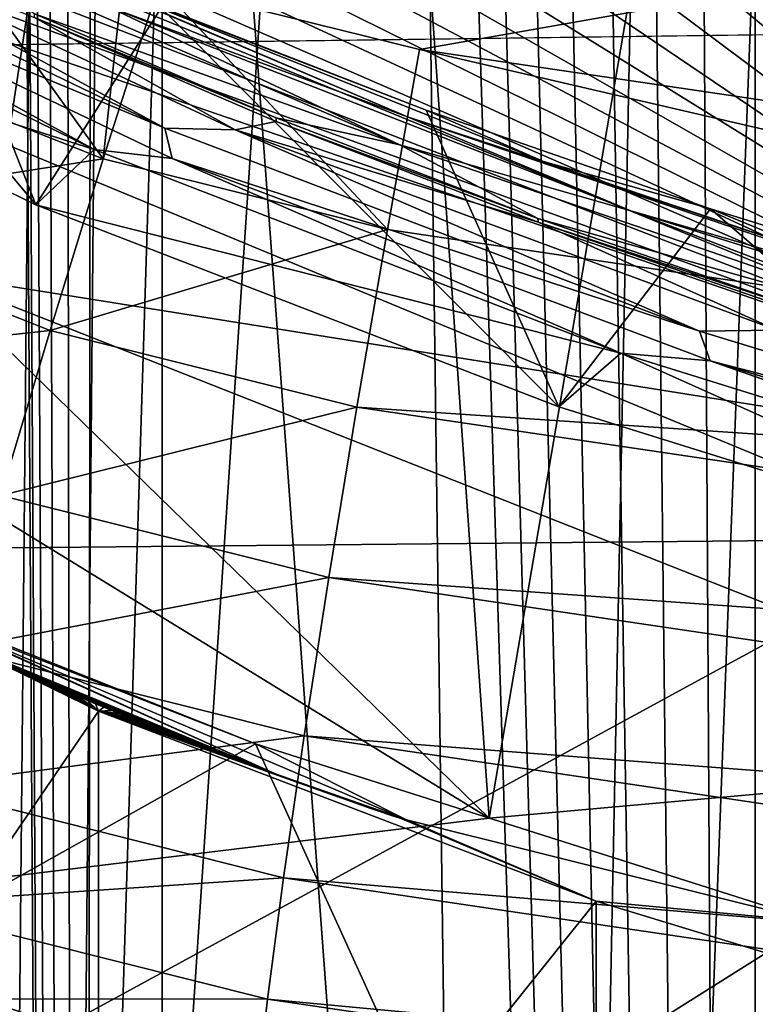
# Model space of a CAD drawing. Header units: metres. Extents: x -24 to 24, y -69 to 184.
# Tile 363 of 656: x -9.73 to -8.72, y 123.95 to 125.3. Entities that reach past the tile are written whole.
import ezdxf

# ---------------------------------------------------------------- set-up
doc = ezdxf.new("R2010")
doc.units = ezdxf.units.M
for name, color, linetype in [('1252', 7, 'CONTINUOUS'), ('1772', 7, 'CONTINUOUS'), ('1880', 7, 'CONTINUOUS'), ('2529', 7, 'CONTINUOUS'), ('3485', 7, 'CONTINUOUS'), ('367', 7, 'CONTINUOUS'), ('369', 7, 'CONTINUOUS'), ('371', 7, 'CONTINUOUS'), ('373', 7, 'CONTINUOUS'), ('3894', 7, 'CONTINUOUS'), ('3979', 7, 'CONTINUOUS'), ('407', 7, 'CONTINUOUS'), ('417', 2, 'CONTINUOUS'), ('418', 3, 'CONTINUOUS'), ('419', 2, 'CONTINUOUS'), ('427', 2, 'CONTINUOUS'), ('434', 7, 'CONTINUOUS'), ('472', 7, 'CONTINUOUS'), ('488', 7, 'CONTINUOUS'), ('489', 7, 'CONTINUOUS'), ('554', 2, 'CONTINUOUS'), ('563', 2, 'CONTINUOUS'), ('798', 7, 'CONTINUOUS')]:
    doc.layers.add(name, color=color, linetype=linetype)

msp = doc.modelspace()

# ---------------------------------------------------------------- linework, layer by layer
at = {"layer": '1252'}
for points in [[(-9.623876, 125.119236, 216.238977), (-10.309055, 125.338994, 217.222463), (-10.230936, 125.41733, 217.280962)], [(-9.704029, 125.043509, 216.189091), (-10.309055, 125.338994, 217.222463), (-9.623876, 125.119236, 216.238977)], [(-8.902372, 124.839957, 215.266849), (-9.704029, 125.043509, 216.189091), (-9.623876, 125.119236, 216.238977)], [(-8.987434, 124.76648, 215.224285), (-9.704029, 125.043509, 216.189091), (-8.902372, 124.839957, 215.266849)], [(-8.167619, 124.51112, 214.339221), (-8.987434, 124.76648, 215.224285), (-8.902372, 124.839957, 215.266849)], [(-8.076561, 124.58325, 214.377754), (-8.167619, 124.51112, 214.339221), (-8.902372, 124.839957, 215.266849)]]:
    msp.add_3dface(points, dxfattribs=at)
at = {"layer": '1772'}
for points in [[(-9.719305, 125.387133, 216.325727), (-9.169259, 125.172823, 215.357537), (-9.008404, 125.102929, 215.335887)], [(-9.53242, 125.313003, 215.845729), (-9.169259, 125.172823, 215.357537), (-9.719305, 125.387133, 216.325727)], [(-9.169259, 125.172823, 215.357537), (-8.77933, 125.03808, 214.88938), (-9.008404, 125.102929, 215.335887)], [(-9.008404, 125.102929, 215.335887), (-8.77933, 125.03808, 214.88938), (-8.611962, 124.968991, 214.871066)], [(-8.77933, 125.03808, 214.88938), (-8.363272, 124.908996, 214.442029), (-8.611962, 124.968991, 214.871066)], [(-9.40321, 124.304999, 215.650299), (-9.195886, 124.200992, 215.83527), (-9.878555, 124.49025, 216.843819)], [(-9.758298, 124.446166, 216.154924), (-9.40321, 124.304999, 215.650299), (-9.878555, 124.49025, 216.843819)]]:
    msp.add_3dface(points, dxfattribs=at)
at = {"layer": '1880'}
for points in [[(-9.875096, 125.454111, 216.635031), (-9.194817, 125.163792, 215.622815), (-9.607645, 125.315763, 216.253341)], [(-9.875096, 125.454111, 216.635031), (-9.719305, 125.387133, 216.325727), (-9.194817, 125.163792, 215.622815)], [(-9.876063, 125.415646, 216.720375), (-9.205272, 125.125764, 215.709662), (-9.70602, 125.305139, 216.45671)], [(-9.876063, 125.415646, 216.720375), (-9.607645, 125.315763, 216.253341), (-9.205272, 125.125764, 215.709662)], [(-9.719305, 125.387133, 216.325727), (-9.008404, 125.102929, 215.335887), (-9.194817, 125.163792, 215.622815)], [(-9.70602, 125.305139, 216.45671), (-9.205272, 125.125764, 215.709662), (-9.374843, 125.162393, 215.959046)], [(-9.607645, 125.315763, 216.253341), (-8.888624, 125.035183, 215.276872), (-9.205272, 125.125764, 215.709662)], [(-9.607645, 125.315763, 216.253341), (-9.194817, 125.163792, 215.622815), (-8.888624, 125.035183, 215.276872)], [(-9.374843, 125.162393, 215.959046), (-9.205272, 125.125764, 215.709662), (-9.016152, 125.024552, 215.479534)], [(-9.194817, 125.163792, 215.622815), (-8.407864, 124.896249, 214.694332), (-8.888624, 125.035183, 215.276872)], [(-9.194817, 125.163792, 215.622815), (-8.611962, 124.968991, 214.871066), (-8.407864, 124.896249, 214.694332)], [(-9.008404, 125.102929, 215.335887), (-8.611962, 124.968991, 214.871066), (-9.194817, 125.163792, 215.622815)], [(-9.205272, 125.125764, 215.709662), (-8.427821, 124.858244, 214.781206), (-9.016152, 125.024552, 215.479534)], [(-9.205272, 125.125764, 215.709662), (-8.888624, 125.035183, 215.276872), (-8.427821, 124.858244, 214.781206)], [(-8.888624, 125.035183, 215.276872), (-8.069672, 124.778822, 214.389099), (-8.427821, 124.858244, 214.781206)], [(-8.888624, 125.035183, 215.276872), (-8.407864, 124.896249, 214.694332), (-8.069672, 124.778822, 214.389099)], [(-9.016152, 125.024552, 215.479534), (-8.427821, 124.858244, 214.781206), (-8.631001, 124.892014, 215.019557)], [(-9.878555, 124.49025, 216.843819), (-9.373703, 124.26296, 216.126312), (-10.02534, 124.558162, 217.156639)], [(-9.373703, 124.26296, 216.126312), (-9.903188, 124.482144, 216.992224), (-10.02534, 124.558162, 217.156639)], [(-9.373703, 124.26296, 216.126312), (-9.898466, 124.479966, 216.983807), (-9.903188, 124.482144, 216.992224)], [(-9.195886, 124.200992, 215.83527), (-9.373703, 124.26296, 216.126312), (-9.878555, 124.49025, 216.843819)], [(-9.373703, 124.26296, 216.126312), (-9.880487, 124.471713, 216.951895), (-9.898466, 124.479966, 216.983807)], [(-9.373703, 124.26296, 216.126312), (-9.862919, 124.463711, 216.920928), (-9.880487, 124.471713, 216.951895)], [(-9.373703, 124.26296, 216.126312), (-9.8458, 124.455973, 216.890952), (-9.862919, 124.463711, 216.920928)], [(-9.373703, 124.26296, 216.126312), (-9.829098, 124.448479, 216.86189), (-9.8458, 124.455973, 216.890952)], [(-9.373703, 124.26296, 216.126312), (-9.812779, 124.441209, 216.833672), (-9.829098, 124.448479, 216.86189)], [(-9.373703, 124.26296, 216.126312), (-9.796879, 124.434174, 216.806338), (-9.812779, 124.441209, 216.833672)], [(-9.373703, 124.26296, 216.126312), (-9.781367, 124.427357, 216.779825), (-9.796879, 124.434174, 216.806338)], [(-9.373703, 124.26296, 216.126312), (-9.766214, 124.420741, 216.754067), (-9.781367, 124.427357, 216.779825)], [(-9.373703, 124.26296, 216.126312), (-9.75145, 124.414335, 216.729101), (-9.766214, 124.420741, 216.754067)], [(-9.373703, 124.26296, 216.126312), (-9.737048, 124.408124, 216.704871), (-9.75145, 124.414335, 216.729101)], [(-9.373703, 124.26296, 216.126312), (-9.722981, 124.402094, 216.68132), (-9.737048, 124.408124, 216.704871)], [(-9.373703, 124.26296, 216.126312), (-9.709275, 124.396252, 216.658479), (-9.722981, 124.402094, 216.68132)], [(-9.373703, 124.26296, 216.126312), (-9.695906, 124.390586, 216.636302), (-9.709275, 124.396252, 216.658479)], [(-9.373703, 124.26296, 216.126312), (-9.682849, 124.385082, 216.614737), (-9.695906, 124.390586, 216.636302)], [(-9.373703, 124.26296, 216.126312), (-9.670126, 124.379748, 216.593809), (-9.682849, 124.385082, 216.614737)], [(-9.373703, 124.26296, 216.126312), (-9.657718, 124.374572, 216.573482), (-9.670126, 124.379748, 216.593809)], [(-9.373703, 124.26296, 216.126312), (-9.6456, 124.369543, 216.553707), (-9.657718, 124.374572, 216.573482)], [(-9.373703, 124.26296, 216.126312), (-9.633792, 124.364665, 216.534507), (-9.6456, 124.369543, 216.553707)], [(-9.373703, 124.26296, 216.126312), (-9.622276, 124.359932, 216.51585), (-9.633792, 124.364665, 216.534507)], [(-9.373703, 124.26296, 216.126312), (-9.611031, 124.35533, 216.497694), (-9.622276, 124.359932, 216.51585)], [(-9.373703, 124.26296, 216.126312), (-9.600072, 124.350866, 216.480057), (-9.611031, 124.35533, 216.497694)], [(-9.373703, 124.26296, 216.126312), (-9.589385, 124.346533, 216.462914), (-9.600072, 124.350866, 216.480057)], [(-9.373703, 124.26296, 216.126312), (-9.57895, 124.342318, 216.446224), (-9.589385, 124.346533, 216.462914)], [(-9.373703, 124.26296, 216.126312), (-9.56878, 124.338229, 216.430005), (-9.57895, 124.342318, 216.446224)], [(-9.373703, 124.26296, 216.126312), (-9.558864, 124.334257, 216.414234), (-9.56878, 124.338229, 216.430005)], [(-9.373703, 124.26296, 216.126312), (-9.549181, 124.330394, 216.398877), (-9.558864, 124.334257, 216.414234)], [(-9.373703, 124.26296, 216.126312), (-9.539744, 124.326644, 216.383947), (-9.549181, 124.330394, 216.398877)], [(-9.373703, 124.26296, 216.126312), (-9.530544, 124.323001, 216.369425), (-9.539744, 124.326644, 216.383947)], [(-9.373703, 124.26296, 216.126312), (-9.52156, 124.319457, 216.35528), (-9.530544, 124.323001, 216.369425)], [(-9.373703, 124.26296, 216.126312), (-9.512804, 124.316016, 216.341524), (-9.52156, 124.319457, 216.35528)], [(-9.373703, 124.26296, 216.126312), (-9.504268, 124.312672, 216.328141), (-9.512804, 124.316016, 216.341524)], [(-9.373703, 124.26296, 216.126312), (-9.495934, 124.309419, 216.315101), (-9.504268, 124.312672, 216.328141)], [(-9.373703, 124.26296, 216.126312), (-9.487811, 124.306259, 216.302416), (-9.495934, 124.309419, 216.315101)], [(-9.373703, 124.26296, 216.126312), (-9.479892, 124.303188, 216.290072), (-9.487811, 124.306259, 216.302416)], [(-9.373703, 124.26296, 216.126312), (-9.472161, 124.300199, 216.278042), (-9.479892, 124.303188, 216.290072)], [(-9.373703, 124.26296, 216.126312), (-9.464626, 124.297295, 216.266335), (-9.472161, 124.300199, 216.278042)], [(-9.373703, 124.26296, 216.126312), (-9.457281, 124.294473, 216.254942), (-9.464626, 124.297295, 216.266335)], [(-9.373703, 124.26296, 216.126312), (-9.45011, 124.291726, 216.243836), (-9.457281, 124.294473, 216.254942)], [(-9.373703, 124.26296, 216.126312), (-9.443121, 124.289057, 216.233025), (-9.45011, 124.291726, 216.243836)], [(-9.373703, 124.26296, 216.126312), (-9.436309, 124.286462, 216.222501), (-9.443121, 124.289057, 216.233025)], [(-9.373703, 124.26296, 216.126312), (-9.429659, 124.283936, 216.212241), (-9.436309, 124.286462, 216.222501)], [(-9.373703, 124.26296, 216.126312), (-9.423176, 124.281481, 216.202251), (-9.429659, 124.283936, 216.212241)], [(-9.373703, 124.26296, 216.126312), (-9.416859, 124.279094, 216.192525), (-9.423176, 124.281481, 216.202251)], [(-9.373703, 124.26296, 216.126312), (-9.410692, 124.276771, 216.183041), (-9.416859, 124.279094, 216.192525)], [(-9.373703, 124.26296, 216.126312), (-9.376802, 124.264109, 216.131057), (-9.410692, 124.276771, 216.183041)], [(-9.376802, 124.264109, 216.131057), (-9.382102, 124.266077, 216.139172), (-9.410692, 124.276771, 216.183041)], [(-9.382102, 124.266077, 216.139172), (-9.387533, 124.268098, 216.147494), (-9.410692, 124.276771, 216.183041)], [(-9.387533, 124.268098, 216.147494), (-9.393106, 124.270177, 216.156039), (-9.410692, 124.276771, 216.183041)], [(-9.393106, 124.270177, 216.156039), (-9.398823, 124.272315, 216.16481), (-9.410692, 124.276771, 216.183041)], [(-9.404681, 124.274512, 216.173805), (-9.410692, 124.276771, 216.183041), (-9.398823, 124.272315, 216.16481)], [(-9.195886, 124.200992, 215.83527), (-9.371636, 124.262194, 216.123149), (-9.373703, 124.26296, 216.126312)], [(-9.195886, 124.200992, 215.83527), (-9.366603, 124.260334, 216.115448), (-9.371636, 124.262194, 216.123149)], [(-9.195886, 124.200992, 215.83527), (-9.361693, 124.258522, 216.107937), (-9.366603, 124.260334, 216.115448)], [(-9.195886, 124.200992, 215.83527), (-9.356907, 124.256761, 216.100618), (-9.361693, 124.258522, 216.107937)], [(-9.195886, 124.200992, 215.83527), (-9.352244, 124.255048, 216.093489), (-9.356907, 124.256761, 216.100618)], [(-9.195886, 124.200992, 215.83527), (-9.347696, 124.253381, 216.086537), (-9.352244, 124.255048, 216.093489)], [(-9.195886, 124.200992, 215.83527), (-9.343264, 124.25176, 216.079762), (-9.347696, 124.253381, 216.086537)], [(-9.195886, 124.200992, 215.83527), (-9.338947, 124.250184, 216.073163), (-9.343264, 124.25176, 216.079762)], [(-9.195886, 124.200992, 215.83527), (-9.334737, 124.24865, 216.066728), (-9.338947, 124.250184, 216.073163)], [(-9.195886, 124.200992, 215.83527), (-9.330635, 124.247158, 216.060456), (-9.334737, 124.24865, 216.066728)], [(-9.195886, 124.200992, 215.83527), (-9.32664, 124.245708, 216.054346), (-9.330635, 124.247158, 216.060456)], [(-9.195886, 124.200992, 215.83527), (-9.322744, 124.244297, 216.048388), (-9.32664, 124.245708, 216.054346)], [(-9.195886, 124.200992, 215.83527), (-9.318948, 124.242924, 216.042581), (-9.322744, 124.244297, 216.048388)], [(-9.195886, 124.200992, 215.83527), (-9.315253, 124.24159, 216.036924), (-9.318948, 124.242924, 216.042581)], [(-9.195886, 124.200992, 215.83527), (-9.31165, 124.240292, 216.031407), (-9.315253, 124.24159, 216.036924)], [(-9.195886, 124.200992, 215.83527), (-9.30814, 124.239029, 216.026029), (-9.31165, 124.240292, 216.031407)], [(-9.195886, 124.200992, 215.83527), (-9.304723, 124.237803, 216.020791), (-9.30814, 124.239029, 216.026029)], [(-9.195886, 124.200992, 215.83527), (-9.301392, 124.236609, 216.015683), (-9.304723, 124.237803, 216.020791)], [(-9.195886, 124.200992, 215.83527), (-9.298147, 124.235448, 216.010703), (-9.301392, 124.236609, 216.015683)], [(-9.195886, 124.200992, 215.83527), (-9.294989, 124.23432, 216.005852), (-9.298147, 124.235448, 216.010703)], [(-9.195886, 124.200992, 215.83527), (-9.291912, 124.233223, 216.001121), (-9.294989, 124.23432, 216.005852)], [(-9.195886, 124.200992, 215.83527), (-9.288914, 124.232155, 215.996508), (-9.291912, 124.233223, 216.001121)], [(-9.195886, 124.200992, 215.83527), (-9.285997, 124.231118, 215.992015), (-9.288914, 124.232155, 215.996508)], [(-9.195886, 124.200992, 215.83527), (-9.283155, 124.23011, 215.987634), (-9.285997, 124.231118, 215.992015)], [(-9.195886, 124.200992, 215.83527), (-9.280386, 124.229129, 215.983361), (-9.283155, 124.23011, 215.987634)], [(-9.195886, 124.200992, 215.83527), (-9.277692, 124.228176, 215.9792), (-9.280386, 124.229129, 215.983361)], [(-9.195886, 124.200992, 215.83527), (-9.275069, 124.22725, 215.975141), (-9.277692, 124.228176, 215.9792)], [(-9.195886, 124.200992, 215.83527), (-9.272513, 124.226349, 215.971184), (-9.275069, 124.22725, 215.975141)], [(-9.195886, 124.200992, 215.83527), (-9.270027, 124.225473, 215.967329), (-9.272513, 124.226349, 215.971184)], [(-9.195886, 124.200992, 215.83527), (-9.267606, 124.224623, 215.963569), (-9.270027, 124.225473, 215.967329)], [(-9.195886, 124.200992, 215.83527), (-9.265248, 124.223795, 215.959903), (-9.267606, 124.224623, 215.963569)], [(-9.195886, 124.200992, 215.83527), (-9.262955, 124.222992, 215.956331), (-9.265248, 124.223795, 215.959903)], [(-9.195886, 124.200992, 215.83527), (-9.260723, 124.22221, 215.952849), (-9.262955, 124.222992, 215.956331)], [(-9.195886, 124.200992, 215.83527), (-9.258548, 124.221451, 215.949452), (-9.260723, 124.22221, 215.952849)], [(-9.195886, 124.200992, 215.83527), (-9.256435, 124.220713, 215.946143), (-9.258548, 124.221451, 215.949452)], [(-9.195886, 124.200992, 215.83527), (-9.254377, 124.219997, 215.942916), (-9.256435, 124.220713, 215.946143)], [(-9.195886, 124.200992, 215.83527), (-9.252373, 124.2193, 215.939769), (-9.254377, 124.219997, 215.942916)], [(-9.195886, 124.200992, 215.83527), (-9.250425, 124.218624, 215.936703), (-9.252373, 124.2193, 215.939769)], [(-9.195886, 124.200992, 215.83527), (-9.248529, 124.217966, 215.933714), (-9.250425, 124.218624, 215.936703)], [(-9.195886, 124.200992, 215.83527), (-9.246684, 124.217328, 215.930797), (-9.248529, 124.217966, 215.933714)], [(-9.195886, 124.200992, 215.83527), (-9.24489, 124.216708, 215.927956), (-9.246684, 124.217328, 215.930797)], [(-9.195886, 124.200992, 215.83527), (-9.243145, 124.216105, 215.925186), (-9.24489, 124.216708, 215.927956)], [(-9.195886, 124.200992, 215.83527), (-9.241446, 124.21552, 215.922484), (-9.243145, 124.216105, 215.925186)], [(-9.195886, 124.200992, 215.83527), (-9.239795, 124.214952, 215.919851), (-9.241446, 124.21552, 215.922484)], [(-9.195886, 124.200992, 215.83527), (-9.238189, 124.2144, 215.917284), (-9.239795, 124.214952, 215.919851)], [(-9.195886, 124.200992, 215.83527), (-9.236626, 124.213864, 215.914779), (-9.238189, 124.2144, 215.917284)], [(-9.195886, 124.200992, 215.83527), (-9.235108, 124.213344, 215.912339), (-9.236626, 124.213864, 215.914779)], [(-9.195886, 124.200992, 215.83527), (-9.233632, 124.21284, 215.90996), (-9.235108, 124.213344, 215.912339)], [(-9.195886, 124.200992, 215.83527), (-9.232195, 124.212349, 215.907639), (-9.233632, 124.21284, 215.90996)], [(-9.195886, 124.200992, 215.83527), (-9.2308, 124.211874, 215.905378), (-9.232195, 124.212349, 215.907639)], [(-9.195886, 124.200992, 215.83527), (-9.229443, 124.211413, 215.903173), (-9.2308, 124.211874, 215.905378)], [(-9.195886, 124.200992, 215.83527), (-9.228124, 124.210964, 215.901021), (-9.229443, 124.211413, 215.903173)], [(-9.195886, 124.200992, 215.83527), (-9.226843, 124.21053, 215.898925), (-9.228124, 124.210964, 215.901021)], [(-9.195886, 124.200992, 215.83527), (-9.225598, 124.210109, 215.896881), (-9.226843, 124.21053, 215.898925)], [(-9.195886, 124.200992, 215.83527), (-9.224387, 124.209699, 215.894887), (-9.225598, 124.210109, 215.896881)], [(-9.195886, 124.200992, 215.83527), (-9.223212, 124.209303, 215.892944), (-9.224387, 124.209699, 215.894887)], [(-9.195886, 124.200992, 215.83527), (-9.22207, 124.208919, 215.891049), (-9.223212, 124.209303, 215.892944)], [(-9.195886, 124.200992, 215.83527), (-9.22096, 124.208545, 215.8892), (-9.22207, 124.208919, 215.891049)], [(-9.195886, 124.200992, 215.83527), (-9.219882, 124.208184, 215.887399), (-9.22096, 124.208545, 215.8892)], [(-9.195886, 124.200992, 215.83527), (-9.218836, 124.207834, 215.885643), (-9.219882, 124.208184, 215.887399)], [(-9.195886, 124.200992, 215.83527), (-9.21782, 124.207494, 215.883928), (-9.218836, 124.207834, 215.885643)], [(-9.195886, 124.200992, 215.83527), (-9.216834, 124.207166, 215.882258), (-9.21782, 124.207494, 215.883928)], [(-9.195886, 124.200992, 215.83527), (-9.215877, 124.206847, 215.88063), (-9.216834, 124.207166, 215.882258)], [(-9.195886, 124.200992, 215.83527), (-9.214947, 124.206538, 215.879041), (-9.215877, 124.206847, 215.88063)], [(-9.195886, 124.200992, 215.83527), (-9.214046, 124.20624, 215.877492), (-9.214947, 124.206538, 215.879041)], [(-9.195886, 124.200992, 215.83527), (-9.213171, 124.205951, 215.875982), (-9.214046, 124.20624, 215.877492)], [(-9.195886, 124.200992, 215.83527), (-9.212322, 124.20567, 215.874509), (-9.213171, 124.205951, 215.875982)], [(-9.195886, 124.200992, 215.83527), (-9.211499, 124.2054, 215.873073), (-9.212322, 124.20567, 215.874509)], [(-9.195886, 124.200992, 215.83527), (-9.210702, 124.205138, 215.871672), (-9.211499, 124.2054, 215.873073)], [(-9.195886, 124.200992, 215.83527), (-9.209927, 124.204884, 215.870306), (-9.210702, 124.205138, 215.871672)], [(-9.195886, 124.200992, 215.83527), (-9.208452, 124.204403, 215.867675), (-9.209927, 124.204884, 215.870306)], [(-9.195886, 124.200992, 215.83527), (-9.207066, 124.203954, 215.865173), (-9.208452, 124.204403, 215.867675)], [(-9.195886, 124.200992, 215.83527), (-9.205767, 124.203535, 215.862792), (-9.207066, 124.203954, 215.865173)], [(-9.195886, 124.200992, 215.83527), (-9.204552, 124.203147, 215.860529), (-9.205767, 124.203535, 215.862792)], [(-9.195886, 124.200992, 215.83527), (-9.203415, 124.202786, 215.858375), (-9.204552, 124.203147, 215.860529)], [(-9.195886, 124.200992, 215.83527), (-9.202354, 124.202452, 215.856326), (-9.203415, 124.202786, 215.858375)], [(-9.195886, 124.200992, 215.83527), (-9.201367, 124.202144, 215.854377), (-9.202354, 124.202452, 215.856326)], [(-9.195886, 124.200992, 215.83527), (-9.20045, 124.201861, 215.852521), (-9.201367, 124.202144, 215.854377)], [(-9.195886, 124.200992, 215.83527), (-9.199601, 124.201603, 215.850756), (-9.20045, 124.201861, 215.852521)], [(-9.195886, 124.200992, 215.83527), (-9.198818, 124.201368, 215.849076), (-9.199601, 124.201603, 215.850756)], [(-9.195886, 124.200992, 215.83527), (-9.198099, 124.201156, 215.847476), (-9.198818, 124.201368, 215.849076)], [(-9.195886, 124.200992, 215.83527), (-9.197443, 124.200967, 215.845953), (-9.198099, 124.201156, 215.847476)], [(-9.195886, 124.200992, 215.83527), (-9.19685, 124.200802, 215.844502), (-9.197443, 124.200967, 215.845953)], [(-9.195886, 124.200992, 215.83527), (-9.196078, 124.200597, 215.842453), (-9.19685, 124.200802, 215.844502)], [(-9.195886, 124.200992, 215.83527), (-9.195454, 124.200448, 215.840545), (-9.196078, 124.200597, 215.842453)], [(-9.195886, 124.200992, 215.83527), (-9.194733, 124.2004, 215.836499), (-9.194997, 124.200364, 215.838793)], [(-9.195886, 124.200992, 215.83527), (-9.194997, 124.200364, 215.838793), (-9.195454, 124.200448, 215.840545)]]:
    msp.add_3dface(points, dxfattribs=at)
at = {"layer": '2529'}
for points in [[(-9.527176, 125.148533, 216.167604), (-10.146754, 125.446892, 217.209878), (-10.062979, 125.441075, 217.071674)], [(-9.527176, 125.148533, 216.167604), (-10.142535, 125.404839, 217.162977), (-10.146754, 125.446892, 217.209878)], [(-9.430945, 125.146091, 216.041798), (-10.062979, 125.441075, 217.071674), (-9.705708, 125.300166, 216.457506)], [(-9.430945, 125.146091, 216.041798), (-9.527176, 125.148533, 216.167604), (-10.062979, 125.441075, 217.071674)], [(-9.623876, 125.119236, 216.238977), (-10.230936, 125.41733, 217.280962), (-10.142535, 125.404839, 217.162977)], [(-9.517408, 125.106943, 216.122369), (-10.142535, 125.404839, 217.162977), (-9.527176, 125.148533, 216.167604)], [(-9.517408, 125.106943, 216.122369), (-9.623876, 125.119236, 216.238977), (-10.142535, 125.404839, 217.162977)], [(-9.374508, 125.157427, 215.959866), (-9.430945, 125.146091, 216.041798), (-9.705708, 125.300166, 216.457506)], [(-9.015789, 125.019591, 215.48037), (-9.430945, 125.146091, 216.041798), (-9.374508, 125.157427, 215.959866)], [(-8.794604, 124.870372, 215.200085), (-9.527176, 125.148533, 216.167604), (-9.430945, 125.146091, 216.041798)], [(-8.794604, 124.870372, 215.200085), (-9.517408, 125.106943, 216.122369), (-9.527176, 125.148533, 216.167604)], [(-8.688366, 124.871798, 215.088354), (-9.430945, 125.146091, 216.041798), (-9.015789, 125.019591, 215.48037)], [(-8.688366, 124.871798, 215.088354), (-8.794604, 124.870372, 215.200085), (-9.430945, 125.146091, 216.041798)], [(-8.902372, 124.839957, 215.266849), (-9.623876, 125.119236, 216.238977), (-9.517408, 125.106943, 216.122369)], [(-8.779834, 124.829456, 215.157248), (-9.517408, 125.106943, 216.122369), (-8.794604, 124.870372, 215.200085)], [(-8.779834, 124.829456, 215.157248), (-8.902372, 124.839957, 215.266849), (-9.517408, 125.106943, 216.122369)], [(-8.630609, 124.887057, 215.020408), (-8.688366, 124.871798, 215.088354), (-9.015789, 125.019591, 215.48037)], [(-7.963755, 124.616953, 214.323091), (-8.794604, 124.870372, 215.200085), (-8.688366, 124.871798, 215.088354)], [(-7.963755, 124.616953, 214.323091), (-8.779834, 124.829456, 215.157248), (-8.794604, 124.870372, 215.200085)], [(-8.076561, 124.58325, 214.377754), (-8.902372, 124.839957, 215.266849), (-8.779834, 124.829456, 215.157248)], [(-7.944586, 124.576865, 214.283196), (-8.779834, 124.829456, 215.157248), (-7.963755, 124.616953, 214.323091)], [(-7.944586, 124.576865, 214.283196), (-8.076561, 124.58325, 214.377754), (-8.779834, 124.829456, 215.157248)]]:
    msp.add_3dface(points, dxfattribs=at)
at = {"layer": '3485'}
for points in [[(-8.664742, 126.8612, 230.588025), (-9.501318, 126.606293, 229.6367), (-8.956397, 119.229041, 232.302506)], [(-8.664742, 126.8612, 230.588025), (-8.956397, 119.229041, 232.302506), (-8.070723, 119.463028, 233.175758)], [(-9.501318, 126.606293, 229.6367), (-10.22659, 126.329439, 228.603464), (-9.741269, 118.972129, 231.343698)], [(-9.501318, 126.606293, 229.6367), (-9.741269, 118.972129, 231.343698), (-8.956397, 119.229041, 232.302506)]]:
    msp.add_3dface(points, dxfattribs=at)
at = {"layer": '367'}
for points in [[(-9.530857, 145.2, -22.298548), (-11.491315, -68.3, -21.354442), (-11.491315, 145.2, -21.354442)], [(-9.530857, -68.3, -22.298548), (-11.491315, -68.3, -21.354442), (-9.530857, 145.2, -22.298548)], [(-7.493662, 145.2, -23.063121), (-9.530857, -68.3, -22.298548), (-9.530857, 145.2, -22.298548)], [(-7.493662, -68.3, -23.063121), (-9.530857, -68.3, -22.298548), (-7.493662, 145.2, -23.063121)]]:
    msp.add_3dface(points, dxfattribs=at)
at = {"layer": '369'}
for points in [[(-9.530857, 145.2, 22.298548), (-11.491315, 145.2, 21.354442), (-10.064338, 125.258611, 22.062901)], [(-8.498681, 125.279157, 22.712), (-9.530857, 145.2, 22.298548), (-10.064338, 125.258611, 22.062901)], [(-7.493662, 145.2, 23.063121), (-9.530857, 145.2, 22.298548), (-8.498681, 125.279157, 22.712)]]:
    msp.add_3dface(points, dxfattribs=at)
at = {"layer": '371'}
for points in [[(-9.062312, 125.584756, 236.555803), (-7.934997, 124.644304, 233.760926), (-8.933816, 125.5918, 236.65561)], [(-8.933816, 125.5918, 236.65561), (-7.934997, 124.644304, 233.760926), (-8.796629, 125.595726, 236.747999)], [(-8.796629, 125.595726, 236.747999), (-7.934997, 124.644304, 233.760926), (-8.651381, 125.596471, 236.832214)], [(-9.291458, 125.561701, 236.337025), (-7.934997, 124.644304, 233.760926), (-9.181654, 125.574691, 236.44936)], [(-9.181654, 125.574691, 236.44936), (-7.934997, 124.644304, 233.760926), (-9.062312, 125.584756, 236.555803)], [(-9.391408, 125.545889, 236.219512), (-7.934997, 124.644304, 233.760926), (-9.291458, 125.561701, 236.337025)], [(-9.481299, 125.527382, 236.097572), (-7.934997, 124.644304, 233.760926), (-9.391408, 125.545889, 236.219512)], [(-9.56098, 125.506311, 235.971909), (-7.934997, 124.644304, 233.760926), (-9.481299, 125.527382, 236.097572)], [(-9.630335, 125.482795, 235.843165), (-7.934997, 124.644304, 233.760926), (-9.56098, 125.506311, 235.971909)], [(-9.689362, 125.45695, 235.711885), (-7.934997, 124.644304, 233.760926), (-9.630335, 125.482795, 235.843165)], [(-9.738074, 125.428873, 235.578521), (-7.934997, 124.644304, 233.760926), (-9.689362, 125.45695, 235.711885)], [(-9.77645, 125.398649, 235.443487), (-7.934997, 124.644304, 233.760926), (-9.738074, 125.428873, 235.578521)], [(-9.804489, 125.366387, 235.307255), (-7.934997, 124.644304, 233.760926), (-9.77645, 125.398649, 235.443487)], [(-9.822198, 125.332224, 235.170383), (-7.934997, 124.644304, 233.760926), (-9.804489, 125.366387, 235.307255)], [(-9.829539, 125.296291, 235.033419), (-7.934997, 124.644304, 233.760926), (-9.822198, 125.332224, 235.170383)], [(-9.849628, 124.949459, 233.719947), (-7.934997, 124.644304, 233.760926), (-9.829539, 125.296291, 235.033419)], [(-9.849628, 124.949459, 233.719947), (-9.865078, 124.683411, 232.67927), (-9.082535, 124.203431, 231.313002)], [(-8.166654, 124.285248, 232.233721), (-9.849628, 124.949459, 233.719947), (-9.082535, 124.203431, 231.313002)], [(-7.934997, 124.644304, 233.760926), (-9.849628, 124.949459, 233.719947), (-8.166654, 124.285248, 232.233721)], [(-9.865078, 124.683411, 232.67927), (-9.898629, 124.103965, 230.300777), (-9.082535, 124.203431, 231.313002)]]:
    msp.add_3dface(points, dxfattribs=at)
at = {"layer": '373'}
for points in [[(-8.470335, 146.321481, 239.929533), (-9.054518, 117.031014, 31.590601), (-9.438998, 146.265645, 239.656905)], [(-8.403449, 117.078191, 31.844602), (-9.054518, 117.031014, 31.590601), (-8.470335, 146.321481, 239.929533)], [(-9.438998, 146.265645, 239.656905), (-9.696216, 116.980607, 31.318408), (-9.910296, 146.231697, 239.480891)], [(-9.054518, 117.031014, 31.590601), (-9.696216, 116.980607, 31.318408), (-9.438998, 146.265645, 239.656905)], [(-9.696216, 116.980607, 31.318408), (-10.328978, 116.926977, 31.027877), (-9.910296, 146.231697, 239.480891)]]:
    msp.add_3dface(points, dxfattribs=at)
at = {"layer": '3894'}
for points in [[(-10.187557, 124.627837, 217.80974), (-9.618168, 124.349871, 216.772358), (-10.187551, 123.517018, 218.107367)], [(-9.618168, 124.349871, 216.772358), (-9.61817, 123.239058, 217.070005), (-10.187551, 123.517018, 218.107367)], [(-9.618168, 124.349871, 216.772358), (-8.936127, 124.089519, 215.800712), (-9.61817, 123.239058, 217.070005)], [(-8.936127, 124.089519, 215.800712), (-8.936134, 122.978707, 216.098364), (-9.61817, 123.239058, 217.070005)], [(-8.936127, 124.089519, 215.800712), (-8.149369, 123.849788, 214.906024), (-8.936134, 122.978707, 216.098364)]]:
    msp.add_3dface(points, dxfattribs=at)
at = {"layer": '3979'}
for points in [[(-9.70602, 125.305139, 216.45671), (-9.374843, 125.162393, 215.959046), (-9.705708, 125.300166, 216.457506)], [(-9.374843, 125.162393, 215.959046), (-9.374508, 125.157427, 215.959866), (-9.705708, 125.300166, 216.457506)], [(-9.374843, 125.162393, 215.959046), (-9.016152, 125.024552, 215.479534), (-9.374508, 125.157427, 215.959866)], [(-9.016152, 125.024552, 215.479534), (-9.015789, 125.019591, 215.48037), (-9.374508, 125.157427, 215.959866)], [(-9.016152, 125.024552, 215.479534), (-8.631001, 124.892014, 215.019557), (-9.015789, 125.019591, 215.48037)], [(-8.631001, 124.892014, 215.019557), (-8.630609, 124.887057, 215.020408), (-9.015789, 125.019591, 215.48037)]]:
    msp.add_3dface(points, dxfattribs=at)
at = {"layer": '407'}
for points in [[(-8.498681, 125.279157, 22.712), (-10.064338, 125.258611, 22.062901), (-8.439922, 124.585957, 22.765482)], [(-10.064338, 125.258611, 22.062901), (-10.075242, 124.570545, 22.089184), (-8.439922, 124.585957, 22.765482)], [(-10.075242, 124.570545, 22.089184), (-9.763566, 123.865431, 22.321886), (-8.439922, 124.585957, 22.765482)], [(-9.763566, 123.865431, 22.321886), (-8.173742, 123.877141, 22.956225), (-8.439922, 124.585957, 22.765482)]]:
    msp.add_3dface(points, dxfattribs=at)
at = {"layer": '417'}
for points in [[(-8.424404, 128.052883, 230.978557), (-9.082535, 124.203431, 231.313002), (-9.336525, 127.803658, 230.048437)], [(-8.166654, 124.285248, 232.233721), (-9.082535, 124.203431, 231.313002), (-8.424404, 128.052883, 230.978557)], [(-9.336525, 127.803658, 230.048437), (-9.898629, 124.103965, 230.300777), (-10.139162, 127.530384, 229.028564)], [(-9.082535, 124.203431, 231.313002), (-9.898629, 124.103965, 230.300777), (-9.336525, 127.803658, 230.048437)], [(-10.139162, 123.971839, 215.747893), (-10.023762, 121.448093, 216.25103), (-9.336525, 123.698565, 214.72802)]]:
    msp.add_3dface(points, dxfattribs=at)
at = {"layer": '418'}
for points in [[(-10.139162, 123.971839, 215.747893), (-9.336525, 123.698565, 214.72802), (-9.932251, 124.008154, 215.883423)], [(-9.932251, 124.008154, 215.883423), (-9.336525, 123.698565, 214.72802), (-9.145915, 123.740431, 214.884269)]]:
    msp.add_3dface(points, dxfattribs=at)
at = {"layer": '419'}
for points in [[(-10.309055, 125.338994, 217.222463), (-9.704029, 125.043509, 216.189091), (-10.173494, 125.607772, 216.875585)], [(-10.173494, 125.607772, 216.875585), (-9.704029, 125.043509, 216.189091), (-9.86764, 125.458196, 216.352475)], [(-9.86764, 125.458196, 216.352475), (-9.704029, 125.043509, 216.189091), (-9.53242, 125.313003, 215.845729)], [(-9.704029, 125.043509, 216.189091), (-8.987434, 124.76648, 215.224285), (-9.53242, 125.313003, 215.845729)], [(-9.53242, 125.313003, 215.845729), (-8.987434, 124.76648, 215.224285), (-9.169259, 125.172823, 215.357537)], [(-9.169259, 125.172823, 215.357537), (-8.987434, 124.76648, 215.224285), (-8.77933, 125.03808, 214.88938)], [(-8.987434, 124.76648, 215.224285), (-8.167619, 124.51112, 214.339221), (-8.77933, 125.03808, 214.88938)], [(-8.77933, 125.03808, 214.88938), (-8.167619, 124.51112, 214.339221), (-8.363272, 124.908996, 214.442029)]]:
    msp.add_3dface(points, dxfattribs=at)
at = {"layer": '427'}
for points in [[(-9.932251, 124.008154, 215.883423), (-9.40321, 124.304999, 215.650299), (-9.758298, 124.446166, 216.154924)], [(-9.932251, 124.008154, 215.883423), (-9.145915, 123.740431, 214.884269), (-9.40321, 124.304999, 215.650299)], [(-9.40321, 124.304999, 215.650299), (-9.145915, 123.740431, 214.884269), (-8.635335, 124.061239, 214.740574)], [(-9.145915, 123.740431, 214.884269), (-8.252354, 123.496284, 213.973099), (-8.635335, 124.061239, 214.740574)]]:
    msp.add_3dface(points, dxfattribs=at)
at = {"layer": '434'}
for points in [[(-8.883803, 141.840568, 234.662851), (-8.718933, 113.389935, 32.199759), (-8.717091, 141.866428, 234.820247)], [(-8.718933, 113.389935, 32.199759), (-7.781177, 113.45911, 32.551662), (-8.717091, 141.866428, 234.820247)], [(-9.038837, 141.813372, 234.494533), (-8.718933, 113.389935, 32.199759), (-8.883803, 141.840568, 234.662851)], [(-9.181472, 141.784981, 234.316088), (-8.718933, 113.389935, 32.199759), (-9.038837, 141.813372, 234.494533)], [(-9.311023, 141.755555, 234.128439), (-8.718933, 113.389935, 32.199759), (-9.181472, 141.784981, 234.316088)], [(-9.426858, 141.725261, 233.932566), (-8.718933, 113.389935, 32.199759), (-9.311023, 141.755555, 234.128439)], [(-9.528475, 141.694251, 233.729386), (-8.718933, 113.389935, 32.199759), (-9.426858, 141.725261, 233.932566)], [(-9.615474, 141.662675, 233.519809), (-8.718933, 113.389935, 32.199759), (-9.528475, 141.694251, 233.729386)], [(-9.687446, 141.630687, 233.304804), (-9.640027, 113.313414, 31.808625), (-9.615474, 141.662675, 233.519809)], [(-9.640027, 113.313414, 31.808625), (-8.718933, 113.389935, 32.199759), (-9.615474, 141.662675, 233.519809)], [(-9.744022, 141.598476, 233.08558), (-9.640027, 113.313414, 31.808625), (-9.687446, 141.630687, 233.304804)], [(-9.784931, 141.566235, 232.863415), (-9.640027, 113.313414, 31.808625), (-9.744022, 141.598476, 233.08558)], [(-9.810057, 141.534167, 232.63971), (-9.640027, 113.313414, 31.808625), (-9.784931, 141.566235, 232.863415)], [(-9.819463, 141.502479, 232.415906), (-9.640027, 113.313414, 31.808625), (-9.810057, 141.534167, 232.63971)], [(-10.507792, 127.73302, 134.568001), (-9.640027, 113.313414, 31.808625), (-9.819463, 141.502479, 232.415906)], [(-10.53463, 113.23068, 31.383613), (-9.640027, 113.313414, 31.808625), (-10.507792, 127.73302, 134.568001)]]:
    msp.add_3dface(points, dxfattribs=at)
at = {"layer": '472'}
for points in [[(-9.178046, 125.256328, 207.710128), (-9.535463, 125.344865, 207.692987), (0, 126.872209, 207.81001)], [(-6.137258, 124.806722, 207.829393), (-9.178046, 125.256328, 207.710128), (0, 126.872209, 207.81001)]]:
    msp.add_3dface(points, dxfattribs=at)
at = {"layer": '488'}
for points in [[(-9.178046, 125.256328, 207.710128), (-6.166392, 124.5576, 207.829365), (-9.222205, 125.009671, 207.709529)], [(-9.178046, 125.256328, 207.710128), (-6.137258, 124.806722, 207.829393), (-6.166392, 124.5576, 207.829365)], [(-9.222205, 125.009671, 207.709529), (-6.166392, 124.5576, 207.829365), (-9.264036, 124.766251, 207.667261)], [(-9.264036, 124.766251, 207.667261), (-6.193634, 124.311793, 207.787571), (-9.302372, 124.532859, 207.584503)], [(-6.166392, 124.5576, 207.829365), (-6.193634, 124.311793, 207.787571), (-9.264036, 124.766251, 207.667261)], [(-9.302372, 124.532859, 207.584503), (-6.218201, 124.076169, 207.70518), (-9.336142, 124.31601, 207.463564)], [(-6.193634, 124.311793, 207.787571), (-6.218201, 124.076169, 207.70518), (-9.302372, 124.532859, 207.584503)], [(-9.336142, 124.31601, 207.463564), (-6.239406, 123.857318, 207.584496), (-9.364404, 124.121756, 207.30782)], [(-6.218201, 124.076169, 207.70518), (-6.239406, 123.857318, 207.584496), (-9.336142, 124.31601, 207.463564)], [(-9.364404, 124.121756, 207.30782), (-6.256657, 123.661358, 207.428893), (-9.38637, 123.955517, 207.121616)], [(-6.239406, 123.857318, 207.584496), (-6.256657, 123.661358, 207.428893), (-9.364404, 124.121756, 207.30782)], [(-9.38637, 123.955517, 207.121616), (-6.269471, 123.493768, 207.242721), (-9.401427, 123.821931, 206.910149)], [(-6.256657, 123.661358, 207.428893), (-6.269471, 123.493768, 207.242721), (-9.38637, 123.955517, 207.121616)]]:
    msp.add_3dface(points, dxfattribs=at)
at = {"layer": '489'}
for points in [[(-9.987565, 125.254846, 207.668056), (-9.880632, 125.480803, 207.672021), (-9.611686, 125.106571, 207.690878)], [(-9.880632, 125.480803, 207.672021), (-9.584043, 125.360832, 207.690313), (-9.611686, 125.106571, 207.690878)], [(-9.584043, 125.360832, 207.690313), (-9.535463, 125.344865, 207.692987), (-9.611686, 125.106571, 207.690878)], [(-9.535463, 125.344865, 207.692987), (-9.222205, 125.009671, 207.709529), (-9.611686, 125.106571, 207.690878)], [(-9.535463, 125.344865, 207.692987), (-9.178046, 125.256328, 207.710128), (-9.222205, 125.009671, 207.709529)], [(-10.090233, 125.03144, 207.622717), (-9.987565, 125.254846, 207.668056), (-9.611686, 125.106571, 207.690878)], [(-9.684477, 124.871203, 207.647281), (-10.090233, 125.03144, 207.622717), (-9.611686, 125.106571, 207.690878)], [(-9.222205, 125.009671, 207.709529), (-9.684477, 124.871203, 207.647281), (-9.611686, 125.106571, 207.690878)], [(-10.185994, 124.816889, 207.537249), (-10.090233, 125.03144, 207.622717), (-9.684477, 124.871203, 207.647281)], [(-9.222205, 125.009671, 207.709529), (-9.264036, 124.766251, 207.667261), (-9.684477, 124.871203, 207.647281)], [(-9.752035, 124.645378, 207.563396), (-10.185994, 124.816889, 207.537249), (-9.684477, 124.871203, 207.647281)], [(-9.264036, 124.766251, 207.667261), (-9.752035, 124.645378, 207.563396), (-9.684477, 124.871203, 207.647281)], [(-9.264036, 124.766251, 207.667261), (-9.302372, 124.532859, 207.584503), (-9.752035, 124.645378, 207.563396)], [(-9.302372, 124.532859, 207.584503), (-9.812483, 124.435381, 207.441556), (-9.752035, 124.645378, 207.563396)], [(-9.302372, 124.532859, 207.584503), (-9.336142, 124.31601, 207.463564), (-9.812483, 124.435381, 207.441556)], [(-9.336142, 124.31601, 207.463564), (-9.864137, 124.247052, 207.285153), (-9.812483, 124.435381, 207.441556)], [(-9.336142, 124.31601, 207.463564), (-9.364404, 124.121756, 207.30782), (-9.864137, 124.247052, 207.285153)], [(-9.364404, 124.121756, 207.30782), (-9.905561, 124.085632, 207.098536), (-9.864137, 124.247052, 207.285153)], [(-9.364404, 124.121756, 207.30782), (-9.38637, 123.955517, 207.121616), (-9.905561, 124.085632, 207.098536)], [(-9.38637, 123.955517, 207.121616), (-9.935602, 123.955612, 206.886899), (-9.905561, 124.085632, 207.098536)], [(-9.401427, 123.821931, 206.910149), (-9.953424, 123.860609, 206.656128), (-9.935602, 123.955612, 206.886899)], [(-9.38637, 123.955517, 207.121616), (-9.401427, 123.821931, 206.910149), (-9.935602, 123.955612, 206.886899)]]:
    msp.add_3dface(points, dxfattribs=at)
at = {"layer": '554'}
for points in [[(-9.917678, 145.7, -19.917383), (-9.917613, 117.5, -19.917416), (-8.037627, 145.7, -20.747507)], [(-9.917613, 117.5, -19.917416), (-8.03754, 117.5, -20.747541), (-8.037627, 145.7, -20.747507)]]:
    msp.add_3dface(points, dxfattribs=at)
at = {"layer": '563'}
for points in [[(-9.917678, 145.7, 19.917383), (-8.037627, 145.7, 20.747507), (-9.917613, 117.5, 19.917416)], [(-9.917613, 117.5, 19.917416), (-8.037627, 145.7, 20.747507), (-8.03754, 117.5, 20.747541)]]:
    msp.add_3dface(points, dxfattribs=at)
at = {"layer": '798'}
for points in [[(-10.187557, 124.627837, 217.80974), (-9.737048, 124.408124, 216.704871), (-9.618168, 124.349871, 216.772358)], [(-9.737048, 124.408124, 216.704871), (-9.722981, 124.402094, 216.68132), (-9.618168, 124.349871, 216.772358)], [(-9.722981, 124.402094, 216.68132), (-9.709275, 124.396252, 216.658479), (-9.618168, 124.349871, 216.772358)], [(-9.709275, 124.396252, 216.658479), (-9.695906, 124.390586, 216.636302), (-9.618168, 124.349871, 216.772358)], [(-9.695906, 124.390586, 216.636302), (-9.682849, 124.385082, 216.614737), (-9.618168, 124.349871, 216.772358)], [(-9.682849, 124.385082, 216.614737), (-9.670126, 124.379748, 216.593809), (-9.618168, 124.349871, 216.772358)], [(-9.670126, 124.379748, 216.593809), (-9.657718, 124.374572, 216.573482), (-9.618168, 124.349871, 216.772358)], [(-9.657718, 124.374572, 216.573482), (-9.6456, 124.369543, 216.553707), (-9.618168, 124.349871, 216.772358)], [(-9.6456, 124.369543, 216.553707), (-9.633792, 124.364665, 216.534507), (-9.618168, 124.349871, 216.772358)], [(-9.633792, 124.364665, 216.534507), (-9.622276, 124.359932, 216.51585), (-9.618168, 124.349871, 216.772358)], [(-9.622276, 124.359932, 216.51585), (-9.611031, 124.35533, 216.497694), (-9.618168, 124.349871, 216.772358)], [(-9.611031, 124.35533, 216.497694), (-9.600072, 124.350866, 216.480057), (-9.618168, 124.349871, 216.772358)], [(-9.600072, 124.350866, 216.480057), (-9.589385, 124.346533, 216.462914), (-9.618168, 124.349871, 216.772358)], [(-9.589385, 124.346533, 216.462914), (-9.57895, 124.342318, 216.446224), (-9.618168, 124.349871, 216.772358)], [(-9.57895, 124.342318, 216.446224), (-9.56878, 124.338229, 216.430005), (-9.618168, 124.349871, 216.772358)], [(-9.56878, 124.338229, 216.430005), (-9.558864, 124.334257, 216.414234), (-9.618168, 124.349871, 216.772358)], [(-9.558864, 124.334257, 216.414234), (-9.549181, 124.330394, 216.398877), (-9.618168, 124.349871, 216.772358)], [(-9.549181, 124.330394, 216.398877), (-9.539744, 124.326644, 216.383947), (-9.618168, 124.349871, 216.772358)], [(-9.539744, 124.326644, 216.383947), (-9.530544, 124.323001, 216.369425), (-9.618168, 124.349871, 216.772358)], [(-9.530544, 124.323001, 216.369425), (-9.52156, 124.319457, 216.35528), (-9.618168, 124.349871, 216.772358)], [(-9.52156, 124.319457, 216.35528), (-9.512804, 124.316016, 216.341524), (-9.618168, 124.349871, 216.772358)], [(-9.512804, 124.316016, 216.341524), (-9.504268, 124.312672, 216.328141), (-9.618168, 124.349871, 216.772358)], [(-9.504268, 124.312672, 216.328141), (-9.495934, 124.309419, 216.315101), (-9.618168, 124.349871, 216.772358)], [(-9.495934, 124.309419, 216.315101), (-9.487811, 124.306259, 216.302416), (-9.618168, 124.349871, 216.772358)], [(-9.487811, 124.306259, 216.302416), (-9.479892, 124.303188, 216.290072), (-9.618168, 124.349871, 216.772358)], [(-9.479892, 124.303188, 216.290072), (-9.472161, 124.300199, 216.278042), (-9.618168, 124.349871, 216.772358)], [(-9.472161, 124.300199, 216.278042), (-9.464626, 124.297295, 216.266335), (-9.618168, 124.349871, 216.772358)], [(-9.464626, 124.297295, 216.266335), (-9.457281, 124.294473, 216.254942), (-9.618168, 124.349871, 216.772358)], [(-9.457281, 124.294473, 216.254942), (-9.45011, 124.291726, 216.243836), (-9.618168, 124.349871, 216.772358)], [(-9.45011, 124.291726, 216.243836), (-9.443121, 124.289057, 216.233025), (-9.618168, 124.349871, 216.772358)], [(-9.443121, 124.289057, 216.233025), (-9.436309, 124.286462, 216.222501), (-9.618168, 124.349871, 216.772358)], [(-9.436309, 124.286462, 216.222501), (-9.429659, 124.283936, 216.212241), (-9.618168, 124.349871, 216.772358)], [(-9.429659, 124.283936, 216.212241), (-9.423176, 124.281481, 216.202251), (-9.618168, 124.349871, 216.772358)], [(-9.423176, 124.281481, 216.202251), (-9.416859, 124.279094, 216.192525), (-9.618168, 124.349871, 216.772358)], [(-9.416859, 124.279094, 216.192525), (-9.410692, 124.276771, 216.183041), (-9.618168, 124.349871, 216.772358)], [(-9.410692, 124.276771, 216.183041), (-9.404681, 124.274512, 216.173805), (-9.618168, 124.349871, 216.772358)], [(-9.404681, 124.274512, 216.173805), (-9.398823, 124.272315, 216.16481), (-9.618168, 124.349871, 216.772358)], [(-9.398823, 124.272315, 216.16481), (-9.393106, 124.270177, 216.156039), (-9.618168, 124.349871, 216.772358)], [(-9.393106, 124.270177, 216.156039), (-9.387533, 124.268098, 216.147494), (-9.618168, 124.349871, 216.772358)], [(-9.387533, 124.268098, 216.147494), (-9.382102, 124.266077, 216.139172), (-9.618168, 124.349871, 216.772358)], [(-9.382102, 124.266077, 216.139172), (-9.376802, 124.264109, 216.131057), (-9.618168, 124.349871, 216.772358)], [(-9.376802, 124.264109, 216.131057), (-9.373703, 124.26296, 216.126312), (-9.618168, 124.349871, 216.772358)], [(-9.373703, 124.26296, 216.126312), (-9.371636, 124.262194, 216.123149), (-9.618168, 124.349871, 216.772358)], [(-9.371636, 124.262194, 216.123149), (-9.366603, 124.260334, 216.115448), (-9.618168, 124.349871, 216.772358)], [(-9.366603, 124.260334, 216.115448), (-9.361693, 124.258522, 216.107937), (-9.618168, 124.349871, 216.772358)], [(-9.361693, 124.258522, 216.107937), (-9.356907, 124.256761, 216.100618), (-9.618168, 124.349871, 216.772358)], [(-9.356907, 124.256761, 216.100618), (-9.352244, 124.255048, 216.093489), (-9.618168, 124.349871, 216.772358)], [(-9.352244, 124.255048, 216.093489), (-9.347696, 124.253381, 216.086537), (-9.618168, 124.349871, 216.772358)], [(-9.347696, 124.253381, 216.086537), (-9.343264, 124.25176, 216.079762), (-9.618168, 124.349871, 216.772358)], [(-9.343264, 124.25176, 216.079762), (-9.338947, 124.250184, 216.073163), (-9.618168, 124.349871, 216.772358)], [(-9.338947, 124.250184, 216.073163), (-9.334737, 124.24865, 216.066728), (-9.618168, 124.349871, 216.772358)], [(-9.334737, 124.24865, 216.066728), (-9.330635, 124.247158, 216.060456), (-9.618168, 124.349871, 216.772358)], [(-9.330635, 124.247158, 216.060456), (-9.32664, 124.245708, 216.054346), (-9.618168, 124.349871, 216.772358)], [(-9.32664, 124.245708, 216.054346), (-9.322744, 124.244297, 216.048388), (-9.618168, 124.349871, 216.772358)], [(-9.322744, 124.244297, 216.048388), (-9.318948, 124.242924, 216.042581), (-9.618168, 124.349871, 216.772358)], [(-9.318948, 124.242924, 216.042581), (-9.315253, 124.24159, 216.036924), (-9.618168, 124.349871, 216.772358)], [(-9.315253, 124.24159, 216.036924), (-9.31165, 124.240292, 216.031407), (-9.618168, 124.349871, 216.772358)], [(-9.31165, 124.240292, 216.031407), (-9.30814, 124.239029, 216.026029), (-9.618168, 124.349871, 216.772358)], [(-9.30814, 124.239029, 216.026029), (-9.304723, 124.237803, 216.020791), (-9.618168, 124.349871, 216.772358)], [(-9.304723, 124.237803, 216.020791), (-9.301392, 124.236609, 216.015683), (-9.618168, 124.349871, 216.772358)], [(-9.301392, 124.236609, 216.015683), (-9.298147, 124.235448, 216.010703), (-9.618168, 124.349871, 216.772358)], [(-9.298147, 124.235448, 216.010703), (-9.294989, 124.23432, 216.005852), (-9.618168, 124.349871, 216.772358)], [(-9.294989, 124.23432, 216.005852), (-9.291912, 124.233223, 216.001121), (-9.618168, 124.349871, 216.772358)], [(-9.291912, 124.233223, 216.001121), (-9.288914, 124.232155, 215.996508), (-9.618168, 124.349871, 216.772358)], [(-9.288914, 124.232155, 215.996508), (-9.285997, 124.231118, 215.992015), (-9.618168, 124.349871, 216.772358)], [(-9.285997, 124.231118, 215.992015), (-9.283155, 124.23011, 215.987634), (-9.618168, 124.349871, 216.772358)], [(-9.283155, 124.23011, 215.987634), (-9.280386, 124.229129, 215.983361), (-9.618168, 124.349871, 216.772358)], [(-9.280386, 124.229129, 215.983361), (-9.277692, 124.228176, 215.9792), (-9.618168, 124.349871, 216.772358)], [(-9.277692, 124.228176, 215.9792), (-9.275069, 124.22725, 215.975141), (-9.618168, 124.349871, 216.772358)], [(-9.275069, 124.22725, 215.975141), (-9.272513, 124.226349, 215.971184), (-9.618168, 124.349871, 216.772358)], [(-9.272513, 124.226349, 215.971184), (-9.270027, 124.225473, 215.967329), (-9.618168, 124.349871, 216.772358)], [(-9.270027, 124.225473, 215.967329), (-9.267606, 124.224623, 215.963569), (-9.618168, 124.349871, 216.772358)], [(-9.267606, 124.224623, 215.963569), (-9.265248, 124.223795, 215.959903), (-9.618168, 124.349871, 216.772358)], [(-9.265248, 124.223795, 215.959903), (-9.262955, 124.222992, 215.956331), (-9.618168, 124.349871, 216.772358)], [(-9.262955, 124.222992, 215.956331), (-9.260723, 124.22221, 215.952849), (-9.618168, 124.349871, 216.772358)], [(-9.260723, 124.22221, 215.952849), (-9.258548, 124.221451, 215.949452), (-9.618168, 124.349871, 216.772358)], [(-9.258548, 124.221451, 215.949452), (-9.256435, 124.220713, 215.946143), (-9.618168, 124.349871, 216.772358)], [(-9.256435, 124.220713, 215.946143), (-9.254377, 124.219997, 215.942916), (-9.618168, 124.349871, 216.772358)], [(-9.254377, 124.219997, 215.942916), (-9.252373, 124.2193, 215.939769), (-9.618168, 124.349871, 216.772358)], [(-9.252373, 124.2193, 215.939769), (-9.250425, 124.218624, 215.936703), (-9.618168, 124.349871, 216.772358)], [(-9.250425, 124.218624, 215.936703), (-9.248529, 124.217966, 215.933714), (-9.618168, 124.349871, 216.772358)], [(-9.248529, 124.217966, 215.933714), (-9.246684, 124.217328, 215.930797), (-9.618168, 124.349871, 216.772358)], [(-9.246684, 124.217328, 215.930797), (-9.24489, 124.216708, 215.927956), (-9.618168, 124.349871, 216.772358)], [(-9.24489, 124.216708, 215.927956), (-9.243145, 124.216105, 215.925186), (-9.618168, 124.349871, 216.772358)], [(-9.243145, 124.216105, 215.925186), (-9.241446, 124.21552, 215.922484), (-9.618168, 124.349871, 216.772358)], [(-9.241446, 124.21552, 215.922484), (-9.239795, 124.214952, 215.919851), (-9.618168, 124.349871, 216.772358)], [(-9.239795, 124.214952, 215.919851), (-9.238189, 124.2144, 215.917284), (-9.618168, 124.349871, 216.772358)], [(-9.238189, 124.2144, 215.917284), (-9.236626, 124.213864, 215.914779), (-9.618168, 124.349871, 216.772358)], [(-9.236626, 124.213864, 215.914779), (-9.235108, 124.213344, 215.912339), (-9.618168, 124.349871, 216.772358)], [(-9.235108, 124.213344, 215.912339), (-9.233632, 124.21284, 215.90996), (-9.618168, 124.349871, 216.772358)], [(-9.233632, 124.21284, 215.90996), (-9.232195, 124.212349, 215.907639), (-9.618168, 124.349871, 216.772358)], [(-9.232195, 124.212349, 215.907639), (-9.2308, 124.211874, 215.905378), (-9.618168, 124.349871, 216.772358)], [(-9.2308, 124.211874, 215.905378), (-9.229443, 124.211413, 215.903173), (-9.618168, 124.349871, 216.772358)], [(-9.229443, 124.211413, 215.903173), (-9.228124, 124.210964, 215.901021), (-9.618168, 124.349871, 216.772358)], [(-9.228124, 124.210964, 215.901021), (-9.226843, 124.21053, 215.898925), (-9.618168, 124.349871, 216.772358)], [(-9.226843, 124.21053, 215.898925), (-9.225598, 124.210109, 215.896881), (-9.618168, 124.349871, 216.772358)], [(-9.225598, 124.210109, 215.896881), (-9.224387, 124.209699, 215.894887), (-9.618168, 124.349871, 216.772358)], [(-9.224387, 124.209699, 215.894887), (-9.223212, 124.209303, 215.892944), (-9.618168, 124.349871, 216.772358)], [(-9.223212, 124.209303, 215.892944), (-9.22207, 124.208919, 215.891049), (-9.618168, 124.349871, 216.772358)], [(-9.22207, 124.208919, 215.891049), (-9.22096, 124.208545, 215.8892), (-9.618168, 124.349871, 216.772358)], [(-9.22096, 124.208545, 215.8892), (-9.219882, 124.208184, 215.887399), (-9.618168, 124.349871, 216.772358)], [(-9.219882, 124.208184, 215.887399), (-9.218836, 124.207834, 215.885643), (-9.618168, 124.349871, 216.772358)], [(-9.218836, 124.207834, 215.885643), (-9.21782, 124.207494, 215.883928), (-9.618168, 124.349871, 216.772358)], [(-9.21782, 124.207494, 215.883928), (-9.216834, 124.207166, 215.882258), (-9.618168, 124.349871, 216.772358)], [(-9.216834, 124.207166, 215.882258), (-9.215877, 124.206847, 215.88063), (-9.618168, 124.349871, 216.772358)], [(-9.215877, 124.206847, 215.88063), (-9.214947, 124.206538, 215.879041), (-9.618168, 124.349871, 216.772358)], [(-9.214947, 124.206538, 215.879041), (-9.214046, 124.20624, 215.877492), (-9.618168, 124.349871, 216.772358)], [(-9.214046, 124.20624, 215.877492), (-9.213171, 124.205951, 215.875982), (-9.618168, 124.349871, 216.772358)], [(-9.213171, 124.205951, 215.875982), (-9.212322, 124.20567, 215.874509), (-9.618168, 124.349871, 216.772358)], [(-9.212322, 124.20567, 215.874509), (-9.211499, 124.2054, 215.873073), (-9.618168, 124.349871, 216.772358)], [(-9.211499, 124.2054, 215.873073), (-9.210702, 124.205138, 215.871672), (-9.618168, 124.349871, 216.772358)], [(-9.210702, 124.205138, 215.871672), (-9.209927, 124.204884, 215.870306), (-9.618168, 124.349871, 216.772358)], [(-9.209927, 124.204884, 215.870306), (-9.208452, 124.204403, 215.867675), (-9.618168, 124.349871, 216.772358)], [(-9.208452, 124.204403, 215.867675), (-9.207066, 124.203954, 215.865173), (-9.618168, 124.349871, 216.772358)], [(-9.207066, 124.203954, 215.865173), (-9.205767, 124.203535, 215.862792), (-9.618168, 124.349871, 216.772358)], [(-9.205767, 124.203535, 215.862792), (-9.204552, 124.203147, 215.860529), (-9.618168, 124.349871, 216.772358)], [(-9.204552, 124.203147, 215.860529), (-9.203415, 124.202786, 215.858375), (-9.618168, 124.349871, 216.772358)], [(-9.203415, 124.202786, 215.858375), (-9.202354, 124.202452, 215.856326), (-9.618168, 124.349871, 216.772358)], [(-9.618168, 124.349871, 216.772358), (-9.202354, 124.202452, 215.856326), (-8.936127, 124.089519, 215.800712)], [(-9.40321, 124.304999, 215.650299), (-8.635335, 124.061239, 214.740574), (-9.195886, 124.200992, 215.83527)], [(-9.202354, 124.202452, 215.856326), (-9.201367, 124.202144, 215.854377), (-8.936127, 124.089519, 215.800712)], [(-9.201367, 124.202144, 215.854377), (-9.20045, 124.201861, 215.852521), (-8.936127, 124.089519, 215.800712)], [(-9.20045, 124.201861, 215.852521), (-9.199601, 124.201603, 215.850756), (-8.936127, 124.089519, 215.800712)], [(-9.199601, 124.201603, 215.850756), (-9.198818, 124.201368, 215.849076), (-8.936127, 124.089519, 215.800712)], [(-9.198818, 124.201368, 215.849076), (-9.198099, 124.201156, 215.847476), (-8.936127, 124.089519, 215.800712)], [(-9.198099, 124.201156, 215.847476), (-9.197443, 124.200967, 215.845953), (-8.936127, 124.089519, 215.800712)], [(-9.197443, 124.200967, 215.845953), (-9.19685, 124.200802, 215.844502), (-8.936127, 124.089519, 215.800712)], [(-9.19685, 124.200802, 215.844502), (-9.196078, 124.200597, 215.842453), (-8.936127, 124.089519, 215.800712)], [(-9.196078, 124.200597, 215.842453), (-9.195454, 124.200448, 215.840545), (-8.936127, 124.089519, 215.800712)], [(-9.194733, 124.2004, 215.836499), (-9.195886, 124.200992, 215.83527), (-8.936127, 124.089519, 215.800712)], [(-9.195886, 124.200992, 215.83527), (-8.635335, 124.061239, 214.740574), (-8.936127, 124.089519, 215.800712)], [(-9.195454, 124.200448, 215.840545), (-9.194997, 124.200364, 215.838793), (-8.936127, 124.089519, 215.800712)], [(-9.194997, 124.200364, 215.838793), (-9.194733, 124.2004, 215.836499), (-8.936127, 124.089519, 215.800712)], [(-8.936127, 124.089519, 215.800712), (-8.635335, 124.061239, 214.740574), (-8.149369, 123.849788, 214.906024)]]:
    msp.add_3dface(points, dxfattribs=at)

doc.saveas('drawing.dxf')
